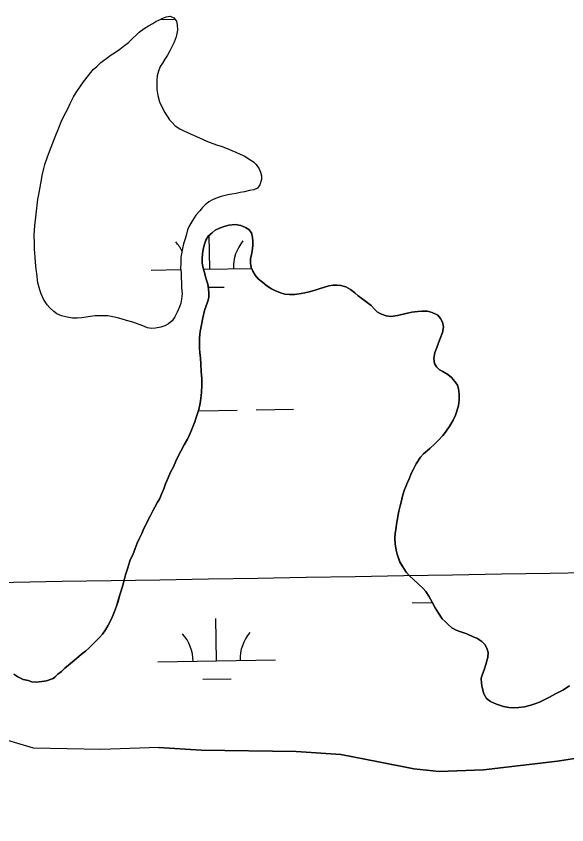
# Model space of a CAD drawing. Extents: x 3887375 to 3925618, y 296674 to 322633.
# Drawn here: x 3898332 to 3898800, y 314136 to 314822 of the extents above; entities that cross this region are included whole.
import ezdxf

# ---------------------------------------------------------------- set-up
doc = ezdxf.new("R2010")
doc.units = 0
for name, color, linetype in [('V-GRID-MAJR', 7, 'Continuous'), ('V-TOPO-SHOR', 7, 'Continuous'), ('V-WETL-SWMP', 7, 'Continuous')]:
    doc.layers.add(name, color=color, linetype=linetype)

msp = doc.modelspace()

# ---------------------------------------------------------------- linework, layer by layer
at = {"layer": 'V-GRID-MAJR'}
msp.add_spline([(3891444.7, 314225.88), (3896753.86, 314315.07), (3902063.01, 314405.04), (3907372.14, 314495.79), (3912681.27, 314587.3), (3917990.38, 314679.59), (3923299.47, 314772.65)], degree=3, dxfattribs=at)
at = {"layer": 'V-TOPO-SHOR'}
for points in [[(3898431.51, 314562.53), (3898426.17, 314563.88), (3898421.52, 314565.2), (3898418.5, 314566.23), (3898414.54, 314567.07), (3898410.34, 314567.67), (3898404.96, 314567.85), (3898399.56, 314567.79), (3898393.68, 314567.04), (3898388.25, 314566.04), (3898384.26, 314565.7), (3898380.28, 314565.83), (3898375.62, 314566.69), (3898370.96, 314567.78), (3898366.8, 314569.55), (3898364.52, 314571.5), (3898361.11, 314574.66), (3898358.84, 314577.08), (3898355.71, 314581.87), (3898353.75, 314586.39), (3898352.46, 314589.95), (3898350.78, 314595.86), (3898349.85, 314603.63), (3898349.5, 314607.16), (3898348.76, 314613.28), (3898348.66, 314617.5), (3898347.95, 314624.32), (3898347.87, 314629.01), (3898347.64, 314636.52), (3898348.36, 314644.23), (3898349.38, 314654.05), (3898350.02, 314659.18), (3898350.74, 314666.9), (3898351.57, 314670.86), (3898352.71, 314677.15), (3898353.85, 314683.21), (3898354.44, 314686.94), (3898355.8, 314692.76), (3898356.85, 314696.24), (3898358.93, 314702.73), (3898360.72, 314707.37), (3898363.54, 314714.54), (3898365.58, 314719.87), (3898368.65, 314727.51), (3898370.68, 314732.36), (3898372.95, 314737.21), (3898376.2, 314743.67), (3898378.22, 314748.06), (3898381.21, 314753.59), (3898383.45, 314757.5), (3898387.14, 314762.77), (3898389.6, 314766.45), (3898393.77, 314771.94), (3898397.92, 314776.96), (3898400.81, 314779.44), (3898404.2, 314782.85), (3898406.6, 314784.65), (3898409.48, 314786.66), (3898413.09, 314789.36), (3898416.67, 314791.59), (3898420.51, 314794.28), (3898423.4, 314796.53), (3898427.73, 314799.9), (3898431.6, 314803.53), (3898434.5, 314806.25), (3898436.92, 314808.51), (3898441.24, 314811.66), (3898444.83, 314813.88), (3898448.42, 314816.11), (3898451.05, 314817.67), (3898454.15, 314819.21), (3898457, 314820.52), (3898459.85, 314821.6), (3898463.15, 314822.2), (3898466.38, 314820.69), (3898468.64, 314818.03), (3898469.24, 314814.73), (3898469.56, 314810.27), (3898468.44, 314804.68), (3898466.65, 314800.05), (3898464.4, 314795.67), (3898462.89, 314792.67), (3898460.9, 314788.98), (3898458.69, 314785.77), (3898456.7, 314782.32), (3898454.72, 314779.34), (3898453.43, 314775.39), (3898452.13, 314771.68), (3898452, 314767.7), (3898451.86, 314763.25), (3898451.99, 314759.97), (3898452.76, 314754.78), (3898454.23, 314749.58), (3898456.63, 314744.11), (3898458.62, 314740.29), (3898462.63, 314734.07), (3898464.91, 314731.88), (3898467.64, 314729.22), (3898471.53, 314726.51), (3898474.76, 314724.76), (3898480.54, 314722.23)], [(3898480.54, 314722.23), (3898486.08, 314719.71), (3898490.7, 314717.68), (3898495.09, 314715.66), (3898499.5, 314714.11), (3898503.44, 314712.81), (3898506.69, 314711.77), (3898511.78, 314709.73), (3898515.71, 314708.2), (3898518.95, 314706.68), (3898522.65, 314705.16), (3898526.58, 314703.39), (3898530.48, 314700.92), (3898534.15, 314698.46), (3898536.43, 314696.27), (3898538.89, 314692.67), (3898539.97, 314689.83), (3898540.81, 314686.75), (3898540.94, 314683.46), (3898539.38, 314679.06), (3898537.42, 314676.31), (3898534.32, 314674.77), (3898530.55, 314674.19), (3898526.3, 314673.16), (3898522.76, 314672.57), (3898519.22, 314671.75), (3898515.69, 314671.16), (3898512.38, 314670.56), (3898506.48, 314669.11), (3898503.16, 314668.04), (3898499.12, 314666.3), (3898496.01, 314664.53), (3898493.12, 314662.04), (3898490.46, 314659.55), (3898488.5, 314657.04), (3898485.09, 314653.16), (3898482.14, 314648.8), (3898479.65, 314644.43), (3898478.12, 314640.73), (3898477.07, 314637.24), (3898476.27, 314633.99), (3898474.69, 314628.88), (3898473.86, 314624.92), (3898473.02, 314620.5), (3898472.45, 314617.47), (3898472.27, 314612.08), (3898472.15, 314608.33), (3898472.5, 314604.57), (3898472.59, 314600.11), (3898472.92, 314595.88), (3898473.02, 314591.89), (3898473.32, 314586.49), (3898472.94, 314582.05), (3898472.35, 314578.55), (3898471.08, 314575.31), (3898469.29, 314570.92), (3898467.29, 314566.99), (3898464.83, 314563.56), (3898461.71, 314561.08), (3898458.6, 314559.31), (3898455.29, 314558.24), (3898450.81, 314557.45), (3898447.28, 314557.1), (3898444.01, 314557.67), (3898440.08, 314559.2), (3898431.51, 314562.53)], [(3898541.67, 314596.45), (3898538.09, 314599.32), (3898535.44, 314602.39), (3898533.48, 314605.66), (3898532.21, 314608.91), (3898531.41, 314612.38), (3898531.54, 314616.5), (3898532.33, 314619.68), (3898532.9, 314623.1), (3898533.49, 314627.21), (3898533.62, 314631.1), (3898533.27, 314634.33), (3898532.25, 314638.26), (3898530.05, 314641.08), (3898527.35, 314642.77), (3898523.28, 314644.51), (3898518.49, 314645.35), (3898513.2, 314644.84), (3898509.03, 314643.6), (3898505.1, 314642.35), (3898501.37, 314640.41), (3898499, 314638.19), (3898495.48, 314635.55), (3898493.52, 314631.95), (3898492.02, 314627.87), (3898491.21, 314624.23), (3898490.63, 314620.35), (3898490.49, 314616.23), (3898490.37, 314612.56), (3898491.38, 314608.17), (3898492.4, 314604.47), (3898493.21, 314601.01), (3898494.26, 314597.99), (3898495.3, 314594.75), (3898495.86, 314590.83), (3898496.2, 314587.15), (3898496.08, 314583.49), (3898495.29, 314580.3), (3898493.53, 314575.54), (3898492.51, 314572.37), (3898491.15, 314565.99), (3898489.81, 314560.08), (3898488.72, 314554.61), (3898488.31, 314549.12), (3898488.18, 314544.99), (3898488.26, 314540.41), (3898488.35, 314536.28), (3898488.91, 314532.13), (3898489.2, 314526.85), (3898489.68, 314520.64), (3898490.16, 314514.21), (3898490.22, 314508.93), (3898490.02, 314502.75), (3898489.09, 314495.21), (3898488.53, 314492.25), (3898487.48, 314488.16), (3898486.46, 314484.98), (3898485.18, 314480.66), (3898484.16, 314477.72), (3898482.43, 314473.65), (3898481.41, 314470.7), (3898479.68, 314466.86), (3898477.95, 314463.02), (3898475.28, 314458.29), (3898472.35, 314452.88), (3898469.42, 314447.47), (3898467.95, 314444.54), (3898465.96, 314439.56), (3898463.52, 314435.05), (3898461.53, 314430.3), (3898459.3, 314425.1), (3898457.79, 314421.02), (3898455.81, 314416.5), (3898454.06, 314412.2), (3898452.6, 314409.5), (3898450.17, 314405.22), (3898448.47, 314402.3), (3898446.26, 314397.78), (3898444.3, 314393.95), (3898442.83, 314391.01), (3898440.87, 314387.18), (3898439.13, 314383.11), (3898437.17, 314379.05), (3898435.19, 314374.76), (3898433.44, 314370.23), (3898431.43, 314364.79), (3898429.23, 314360.5), (3898427.18, 314353.92), (3898425.38, 314347.79), (3898424.36, 314344.61), (3898423.03, 314339.15), (3898421.5, 314334.39), (3898420.21, 314330.07), (3898418.92, 314325.3), (3898417.64, 314321.44), (3898415.89, 314316.91), (3898414.15, 314312.61), (3898412.42, 314308.78), (3898410.21, 314304.49), (3898408.28, 314301.34), (3898405.63, 314297.53)], [(3898691.21, 314315.32), (3898688.6, 314319.76), (3898686, 314324.66), (3898683.19, 314329.79), (3898680.57, 314333.78), (3898678.13, 314336.38), (3898674.14, 314340.4), (3898670.12, 314343.97), (3898666.78, 314347.06), (3898663.91, 314350.14), (3898660.85, 314354.82), (3898658.45, 314358.79), (3898656.15, 314365.52), (3898655.34, 314368.76), (3898654.6, 314374.28), (3898654.3, 314379.11), (3898654.43, 314383.23), (3898654.99, 314386.19), (3898655.6, 314390.99), (3898656.16, 314393.95), (3898657, 314398.74), (3898657.56, 314401.93), (3898658.85, 314406.47), (3898659.65, 314409.66), (3898660.72, 314414.67), (3898662.25, 314419.43), (3898665, 314426.22), (3898666.25, 314429.39), (3898668.47, 314434.36), (3898670.18, 314437.52), (3898672.39, 314442.03), (3898676.02, 314447.88), (3898678.63, 314450.54), (3898684.05, 314455.18), (3898688.31, 314459.17), (3898691.16, 314462.29), (3898694.95, 314466.06), (3898697.34, 314468.96), (3898700.95, 314474.35), (3898703.63, 314479.08), (3898705.84, 314483.59), (3898706.86, 314486.77), (3898708.17, 314491.77), (3898708.77, 314496.11), (3898708.93, 314501.15), (3898708.39, 314505.75), (3898707.35, 314508.99), (3898705.16, 314512.04), (3898702.28, 314515.35), (3898699.16, 314517.97), (3898695.11, 314520.4), (3898692.18, 314521.86), (3898689.51, 314524.47), (3898688, 314527.28), (3898687.45, 314531.65), (3898688.3, 314536.67), (3898689.56, 314540.07), (3898691.31, 314544.82), (3898692.82, 314548.67), (3898694.58, 314553.66), (3898695.43, 314558.45), (3898694.64, 314562.37), (3898692.91, 314565.64), (3898690.7, 314568.23), (3898685.97, 314570.67), (3898681.87, 314571.73), (3898677.06, 314571.88), (3898673.84, 314571.53), (3898668.54, 314570.78), (3898662.31, 314569.38), (3898656.31, 314568.2), (3898650.77, 314567.23), (3898646.89, 314567.82), (3898642.81, 314569.1), (3898639.43, 314571.04), (3898637.21, 314573.18), (3898634.11, 314576.48), (3898630.75, 314579.12), (3898626.28, 314582.47), (3898623.14, 314584.87), (3898620.24, 314587.25), (3898616.44, 314590.13), (3898612.61, 314592.32), (3898608.3, 314593.6), (3898605.1, 314593.93), (3898601.65, 314593.82), (3898597.96, 314593.25), (3898594.49, 314592.22), (3898589.86, 314590.76), (3898586.61, 314589.49), (3898581.52, 314588.05), (3898577.6, 314587.26), (3898574.6, 314586.67), (3898569.3, 314585.93), (3898564.71, 314585.85), (3898560.82, 314586.2), (3898556.96, 314587.24), (3898552.21, 314589.23), (3898549.28, 314590.7), (3898545.46, 314593.12), (3898541.67, 314596.45)], [(3898802.7, 314253.69), (3898796.85, 314249.98), (3898790.78, 314246.74), (3898785.64, 314243.93), (3898782.16, 314242.43), (3898777.26, 314239.84), (3898774.01, 314238.8), (3898769.84, 314237.33), (3898764.29, 314235.91), (3898759.69, 314235.37), (3898754.63, 314235.07), (3898751.2, 314235.18), (3898746.65, 314236.25), (3898740.51, 314238.05), (3898735.54, 314240.28), (3898731.96, 314242.92), (3898729.79, 314246.88), (3898728.36, 314252.21), (3898727.79, 314255.66), (3898727.48, 314260.26), (3898728.73, 314263.66), (3898730.23, 314267.28), (3898731.52, 314271.82), (3898732.31, 314274.78), (3898733.09, 314277.73), (3898733.46, 314282.08), (3898732.43, 314285.55), (3898730.7, 314288.82), (3898728.25, 314291.19), (3898723.99, 314294.07), (3898720.82, 314295.33), (3898715.4, 314297.79), (3898709.5, 314299.82), (3898706.33, 314300.84), (3898702.5, 314303.03), (3898699.16, 314306.12), (3898696.94, 314308.25), (3898694.49, 314310.62), (3898691.21, 314315.32)], [(3898405.63, 314297.53), (3898403.24, 314294.63), (3898400.16, 314291.52), (3898397.32, 314288.63), (3898394.48, 314285.97), (3898391.41, 314283.09), (3898387.88, 314280.45), (3898383.64, 314276.92), (3898380.34, 314274.05), (3898376.8, 314271.18), (3898373.74, 314268.53), (3898370.9, 314265.87), (3898367.84, 314263.45), (3898365.48, 314261.23), (3898363.81, 314259.96)], [(3898363.81, 314259.96), (3898358.04, 314257.84), (3898354.06, 314257.46), (3898349.64, 314256.65), (3898345.67, 314257.15), (3898342.59, 314258.08), (3898338.2, 314259.03), (3898333.82, 314261.3), (3898330.32, 314263.56)], [(3898453.67, 314201.28), (3898489.58, 314199.03), (3898570.4, 314198.05), (3898608.29, 314195.42), (3898640.2, 314189.22), (3898670.23, 314183.09), (3898691.96, 314180.98), (3898729.5, 314182.34), (3898792.55, 314189.67), (3898857.81, 314199.97), (3898922.81, 314217.08), (3898975.36, 314232.95), (3898990, 314237.74)], [(3898453.67, 314201.28), (3898404.21, 314199.73), (3898347.21, 314200.61), (3898325.23, 314207.21), (3898308.82, 314211.42), (3898292.39, 314214.64), (3898275.6, 314215.89), (3898255.83, 314215.86), (3898231.72, 314212.61), (3898203.94, 314206.12), (3898174.14, 314197.03), (3898148.63, 314188.19), (3898125.08, 314178.34), (3898057.62, 314141.81), (3897978.56, 314080.42)]]:
    msp.add_lwpolyline(points, dxfattribs=at)
at = {"layer": 'V-WETL-SWMP'}
for p, q in [((3898454.54, 314819.39), (3898466.51, 314819.6)), ((3898497, 314607.49), (3898496.5, 314636.32)), ((3898447.01, 314606.63), (3898472.27, 314607.06)), ((3898491.59, 314607.39), (3898532.53, 314608.1)), ((3898495.69, 314592.03), (3898509.26, 314592.26)), ((3898536.21, 314488.07), (3898568.2, 314488.62)), ((3898488.22, 314487.25), (3898520.21, 314487.8)), ((3898668.95, 314324.15), (3898686.12, 314324.44)), ((3898502.71, 314274.86), (3898502.09, 314310.85)), ((3898452.71, 314274), (3898552.7, 314275.72)), ((3898490.97, 314259.22), (3898514.97, 314259.64))]:
    msp.add_line(p, q, dxfattribs=at)
for points in [[(3898431.51, 314562.53), (3898426.16, 314563.88), (3898421.52, 314565.2), (3898418.5, 314566.23), (3898414.54, 314567.07), (3898410.35, 314567.67), (3898404.96, 314567.85), (3898399.56, 314567.79), (3898393.68, 314567.04), (3898388.25, 314566.04), (3898384.26, 314565.71), (3898380.28, 314565.83), (3898375.62, 314566.69), (3898370.96, 314567.78), (3898366.8, 314569.55), (3898364.52, 314571.5), (3898361.11, 314574.66), (3898358.84, 314577.08), (3898355.71, 314581.87), (3898353.75, 314586.39), (3898352.46, 314589.95), (3898350.77, 314595.86), (3898349.85, 314603.63), (3898349.5, 314607.16), (3898348.76, 314613.28), (3898348.66, 314617.5), (3898347.95, 314624.32), (3898347.87, 314629.01), (3898347.64, 314636.52), (3898348.36, 314644.23), (3898349.38, 314654.05), (3898350.02, 314659.18), (3898350.74, 314666.9), (3898351.57, 314670.86), (3898352.71, 314677.15), (3898353.85, 314683.21), (3898354.44, 314686.94), (3898355.8, 314692.76), (3898356.85, 314696.24), (3898358.93, 314702.73), (3898360.72, 314707.37), (3898363.54, 314714.54), (3898365.58, 314719.87), (3898368.65, 314727.51), (3898370.68, 314732.36), (3898372.95, 314737.21), (3898376.2, 314743.67), (3898378.22, 314748.06), (3898381.21, 314753.59), (3898383.45, 314757.5), (3898387.14, 314762.77), (3898389.6, 314766.45), (3898393.77, 314771.94), (3898397.91, 314776.96), (3898400.81, 314779.44), (3898404.2, 314782.85), (3898406.6, 314784.65), (3898409.48, 314786.66), (3898413.09, 314789.36), (3898416.68, 314791.59), (3898420.51, 314794.28), (3898423.4, 314796.53), (3898427.73, 314799.9), (3898431.6, 314803.53), (3898434.5, 314806.25), (3898436.92, 314808.51), (3898441.24, 314811.66), (3898444.83, 314813.88), (3898448.42, 314816.11), (3898451.05, 314817.67), (3898454.14, 314819.21), (3898457, 314820.52), (3898459.85, 314821.6), (3898463.15, 314822.2), (3898466.38, 314820.69), (3898468.64, 314818.03), (3898469.24, 314814.73), (3898469.56, 314810.27), (3898468.44, 314804.68), (3898466.65, 314800.05), (3898464.4, 314795.67), (3898462.89, 314792.67), (3898460.9, 314788.98), (3898458.69, 314785.77), (3898456.7, 314782.32), (3898454.73, 314779.34), (3898453.43, 314775.39), (3898452.13, 314771.68), (3898452, 314767.7), (3898451.86, 314763.25), (3898451.99, 314759.97), (3898452.76, 314754.78), (3898454.23, 314749.58), (3898456.63, 314744.11), (3898458.62, 314740.29), (3898462.63, 314734.07), (3898464.91, 314731.88), (3898467.63, 314729.22), (3898471.53, 314726.51), (3898474.76, 314724.76), (3898480.54, 314722.23)], [(3898480.54, 314722.23), (3898486.08, 314719.71), (3898490.7, 314717.68), (3898495.09, 314715.66), (3898499.5, 314714.11), (3898503.44, 314712.82), (3898506.69, 314711.77), (3898511.78, 314709.73), (3898515.71, 314708.2), (3898518.95, 314706.68), (3898522.65, 314705.16), (3898526.58, 314703.39), (3898530.48, 314700.92), (3898534.15, 314698.46), (3898536.43, 314696.27), (3898538.89, 314692.67), (3898539.97, 314689.83), (3898540.81, 314686.75), (3898540.93, 314683.47), (3898539.39, 314679.06), (3898537.42, 314676.31), (3898534.32, 314674.77), (3898530.55, 314674.19), (3898526.3, 314673.16), (3898522.76, 314672.57), (3898519.22, 314671.74), (3898515.68, 314671.16), (3898512.38, 314670.56), (3898506.48, 314669.11), (3898503.16, 314668.05), (3898499.12, 314666.3), (3898496.01, 314664.53), (3898493.12, 314662.04), (3898490.46, 314659.55), (3898488.5, 314657.04), (3898485.09, 314653.16), (3898482.14, 314648.8), (3898479.65, 314644.43), (3898478.12, 314640.73), (3898477.07, 314637.24), (3898476.27, 314633.99), (3898474.69, 314628.88), (3898473.86, 314624.92), (3898473.01, 314620.5), (3898472.45, 314617.47), (3898472.27, 314612.08), (3898472.15, 314608.33), (3898472.5, 314604.57), (3898472.59, 314600.11), (3898472.92, 314595.88), (3898473.02, 314591.89), (3898473.32, 314586.49), (3898472.94, 314582.05), (3898472.35, 314578.55), (3898471.08, 314575.31), (3898469.29, 314570.92), (3898467.29, 314566.99), (3898464.84, 314563.56), (3898461.71, 314561.08), (3898458.6, 314559.31), (3898455.29, 314558.24), (3898450.81, 314557.45), (3898447.28, 314557.1), (3898444.01, 314557.67), (3898440.08, 314559.21), (3898431.51, 314562.53)], [(3898488.91, 314532.13), (3898488.35, 314536.28), (3898488.26, 314540.41), (3898488.18, 314545), (3898488.31, 314549.12), (3898488.72, 314554.61), (3898489.81, 314560.08), (3898491.15, 314565.99), (3898492.51, 314572.37), (3898493.53, 314575.55), (3898495.29, 314580.3), (3898496.08, 314583.49), (3898496.2, 314587.15), (3898495.86, 314590.83), (3898495.3, 314594.75), (3898494.26, 314597.99), (3898493.21, 314601.01), (3898492.4, 314604.47), (3898491.38, 314608.17), (3898490.37, 314612.56), (3898490.49, 314616.23), (3898490.62, 314620.35), (3898491.21, 314624.23), (3898492.02, 314627.87), (3898493.52, 314631.95), (3898495.48, 314635.55), (3898499, 314638.19), (3898501.37, 314640.41), (3898505.1, 314642.35), (3898509.03, 314643.6), (3898513.2, 314644.84), (3898518.49, 314645.35), (3898523.28, 314644.51), (3898527.35, 314642.77), (3898530.05, 314641.08), (3898532.25, 314638.26), (3898533.27, 314634.33), (3898533.62, 314631.11), (3898533.49, 314627.21), (3898532.9, 314623.1), (3898532.33, 314619.68), (3898531.54, 314616.5), (3898531.41, 314612.38), (3898532.21, 314608.91), (3898533.48, 314605.66), (3898535.44, 314602.39), (3898538.09, 314599.32), (3898541.67, 314596.45)], [(3898541.67, 314596.45), (3898545.46, 314593.12), (3898549.28, 314590.7), (3898552.21, 314589.23), (3898556.96, 314587.24), (3898560.82, 314586.2), (3898564.71, 314585.85), (3898569.3, 314585.93), (3898574.6, 314586.67), (3898577.6, 314587.26), (3898581.52, 314588.05), (3898586.61, 314589.49), (3898589.86, 314590.76), (3898594.49, 314592.22), (3898597.97, 314593.25), (3898601.65, 314593.82), (3898605.1, 314593.93), (3898608.29, 314593.6), (3898612.61, 314592.32), (3898616.44, 314590.13), (3898620.24, 314587.25), (3898623.14, 314584.87), (3898626.28, 314582.47), (3898630.75, 314579.12), (3898634.11, 314576.49), (3898637.21, 314573.17), (3898639.43, 314571.04), (3898642.81, 314569.1), (3898646.9, 314567.82), (3898650.77, 314567.23), (3898656.31, 314568.2), (3898662.31, 314569.38), (3898668.54, 314570.78), (3898673.84, 314571.53), (3898677.06, 314571.88), (3898681.87, 314571.73), (3898685.96, 314570.67), (3898690.7, 314568.23), (3898692.91, 314565.64), (3898694.64, 314562.37), (3898695.43, 314558.45), (3898694.58, 314553.66), (3898692.82, 314548.67), (3898691.32, 314544.82), (3898689.56, 314540.07), (3898688.3, 314536.67), (3898687.45, 314531.65), (3898688, 314527.28), (3898689.51, 314524.48), (3898692.18, 314521.87), (3898695.11, 314520.4), (3898699.16, 314517.97), (3898702.28, 314515.35), (3898705.16, 314512.04), (3898707.35, 314508.99), (3898708.39, 314505.75), (3898708.93, 314501.15), (3898708.77, 314496.11), (3898708.17, 314491.77), (3898706.86, 314486.77), (3898705.84, 314483.59), (3898703.63, 314479.08), (3898700.95, 314474.35), (3898697.34, 314468.96), (3898694.95, 314466.06), (3898691.16, 314462.29), (3898688.31, 314459.17), (3898684.05, 314455.18), (3898678.63, 314450.54), (3898676.02, 314447.88), (3898672.39, 314442.03), (3898670.18, 314437.52), (3898668.47, 314434.36), (3898666.25, 314429.39), (3898665, 314426.22), (3898662.25, 314419.43), (3898660.73, 314414.67), (3898659.65, 314409.66), (3898658.85, 314406.47), (3898657.56, 314401.93), (3898657, 314398.74), (3898656.16, 314393.95), (3898655.6, 314390.99), (3898654.99, 314386.19), (3898654.43, 314383.23), (3898654.3, 314379.11), (3898654.6, 314374.28), (3898655.34, 314368.76), (3898656.15, 314365.52), (3898658.45, 314358.8), (3898660.85, 314354.82), (3898663.9, 314350.14), (3898666.79, 314347.06), (3898670.12, 314343.97), (3898674.14, 314340.4), (3898678.13, 314336.38), (3898680.57, 314333.78), (3898683.19, 314329.79), (3898686, 314324.66), (3898688.6, 314319.76), (3898691.2, 314315.32)], [(3898330.32, 314263.56), (3898333.82, 314261.3), (3898338.2, 314259.03), (3898342.6, 314258.08), (3898345.67, 314257.15), (3898349.64, 314256.64), (3898354.06, 314257.46), (3898358.04, 314257.84), (3898363.81, 314259.96), (3898365.48, 314261.23), (3898367.84, 314263.45), (3898370.9, 314265.87), (3898373.74, 314268.53), (3898376.8, 314271.18), (3898380.34, 314274.05), (3898383.64, 314276.92), (3898387.88, 314280.45), (3898391.41, 314283.09), (3898394.48, 314285.97), (3898397.32, 314288.63), (3898400.16, 314291.52), (3898403.24, 314294.63), (3898405.63, 314297.53), (3898408.28, 314301.34), (3898410.21, 314304.49), (3898412.42, 314308.77), (3898414.15, 314312.61), (3898415.89, 314316.91), (3898417.64, 314321.44), (3898418.91, 314325.3), (3898420.21, 314330.07), (3898421.5, 314334.39), (3898423.03, 314339.15), (3898424.36, 314344.61), (3898425.38, 314347.79), (3898427.18, 314353.92), (3898429.23, 314360.5), (3898431.43, 314364.79), (3898433.44, 314370.23), (3898435.19, 314374.76), (3898437.17, 314379.05), (3898439.13, 314383.11), (3898440.87, 314387.18), (3898442.83, 314391.02), (3898444.3, 314393.95), (3898446.26, 314397.78), (3898448.47, 314402.3), (3898450.17, 314405.22), (3898452.6, 314409.5), (3898454.06, 314412.2), (3898455.81, 314416.5), (3898457.79, 314421.02), (3898459.3, 314425.1), (3898461.53, 314430.3), (3898463.52, 314435.05), (3898465.96, 314439.56), (3898467.95, 314444.54), (3898469.42, 314447.47), (3898472.35, 314452.88), (3898475.28, 314458.29), (3898477.95, 314463.02), (3898479.68, 314466.86), (3898481.41, 314470.7), (3898482.43, 314473.65), (3898484.16, 314477.72), (3898485.18, 314480.66), (3898486.46, 314484.98), (3898487.48, 314488.16), (3898488.53, 314492.25), (3898489.09, 314495.21), (3898490.02, 314502.75), (3898490.22, 314508.93), (3898490.16, 314514.21), (3898489.68, 314520.64), (3898489.2, 314526.85), (3898488.91, 314532.13)], [(3898691.2, 314315.32), (3898694.49, 314310.62), (3898696.94, 314308.25), (3898699.16, 314306.12), (3898702.5, 314303.03), (3898706.33, 314300.84), (3898709.5, 314299.82), (3898715.4, 314297.79), (3898720.82, 314295.33), (3898723.99, 314294.08), (3898728.25, 314291.19), (3898730.7, 314288.81), (3898732.43, 314285.55), (3898733.46, 314282.08), (3898733.09, 314277.73), (3898732.31, 314274.78), (3898731.52, 314271.82), (3898730.23, 314267.28), (3898728.73, 314263.66), (3898727.48, 314260.26), (3898727.79, 314255.66), (3898728.36, 314252.21), (3898729.79, 314246.89), (3898731.96, 314242.92), (3898735.54, 314240.28), (3898740.51, 314238.05), (3898746.65, 314236.25), (3898751.2, 314235.18), (3898754.63, 314235.07), (3898759.69, 314235.37), (3898764.29, 314235.91), (3898769.84, 314237.33), (3898774.01, 314238.8), (3898777.26, 314239.84), (3898782.16, 314242.43), (3898785.64, 314243.93), (3898790.78, 314246.74), (3898796.85, 314249.98), (3898802.7, 314253.69)], [(3898792.55, 314189.67), (3898729.5, 314182.34), (3898691.96, 314180.98), (3898670.23, 314183.09), (3898640.2, 314189.22), (3898608.29, 314195.41), (3898570.4, 314198.05), (3898489.58, 314199.03), (3898453.67, 314201.28), (3898404.21, 314199.73), (3898347.21, 314200.61), (3898325.23, 314207.22), (3898308.82, 314211.42), (3898292.39, 314214.64), (3898275.6, 314215.89), (3898255.83, 314215.87), (3898231.72, 314212.61), (3898203.94, 314206.12), (3898174.14, 314197.03), (3898148.63, 314188.19), (3898125.08, 314178.34), (3898057.61, 314141.81), (3897978.56, 314080.42)], [(3898857.81, 314199.97), (3898792.55, 314189.67)]]:
    msp.add_lwpolyline(points, dxfattribs=at)
for centre, start, end in [((3898441.76, 314607.01), 26.11654, 41.7552), ((3898552.22, 314608.91), 140.21154, 181.75519), ((3898447.46, 314274.39), 0.21154, 41.7552), ((3898557.93, 314276.28), 140.21154, 181.75519)]:
    msp.add_arc(centre, 35.25, start, end, dxfattribs=at)

doc.saveas('drawing.dxf')
